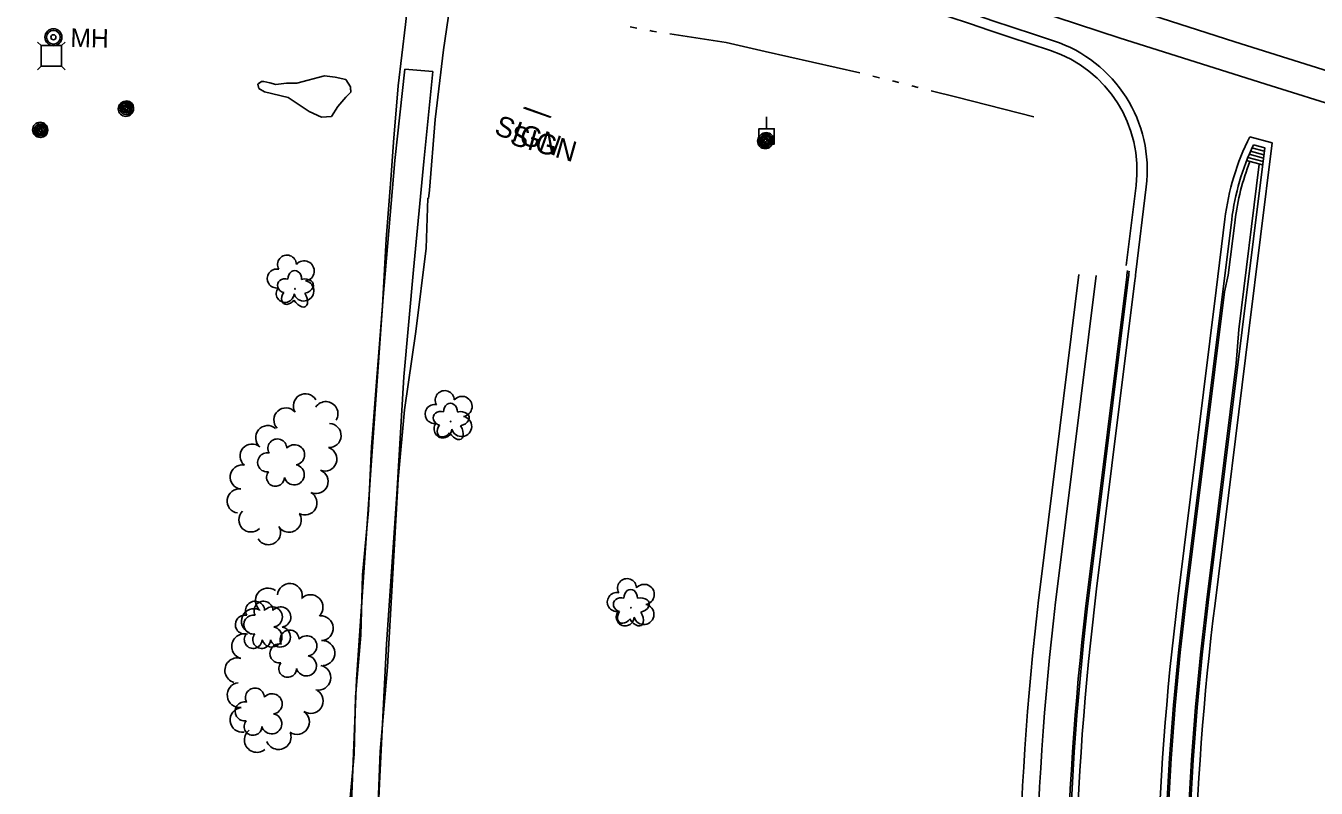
# Model space of a CAD drawing. Extents: x 588843 to 2552415, y 180129 to 269402.
# Drawn here: x 596189.9 to 596568.3, y 184162.7 to 184386.4 of the extents above; entities that cross this region are included whole.
import ezdxf

# ---------------------------------------------------------------- set-up
doc = ezdxf.new("R2010")
doc.units = 0
for name, color, linetype in [('C-ROAD-CURB-BACK-N-STH20-2', 7, 'Continuous'), ('C-ROAD-CURB-FACE-N-STH20-2', 7, 'Continuous'), ('C-ROAD-CURB-FLANGE-N-STH20-2', 7, 'Continuous'), ('Default', 7, 'Continuous'), ('E_DWY', 7, 'Continuous'), ('E_LAND_TreeLine_P', 7, 'Continuous'), ('E_LAND_Vegetation', 7, 'Continuous'), ('E_MISCPROP', 7, 'Continuous'), ('E_RDWY', 7, 'Continuous'), ('E_RDWY_Gravel', 7, 'Continuous'), ('E_SGN', 7, 'Continuous'), ('E_SGN_Text', 7, 'Continuous'), ('E_UTL_EPowerPole', 7, 'Continuous'), ('E_UTL_MH', 7, 'Continuous'), ('E_UTL_SAN', 7, 'Continuous'), ('E_WTR_P', 7, 'Continuous'), ('Level 14', 7, 'Continuous'), ('Level 17', 7, 'Continuous'), ('Level 18', 7, 'Continuous'), ('Level 19', 7, 'Continuous'), ('Level 21', 7, 'Continuous'), ('P_RDWY_LaneEdge', 7, 'Continuous'), ('V-ROAD-CONC-FLOW', 7, 'Continuous'), ('V-ROAD-CONC-TBOC', 7, 'Continuous'), ('V-ROAD-CURB', 7, 'Continuous'), ('V-ROAD-WALK', 7, 'Continuous')]:
    doc.layers.add(name, color=color, linetype=linetype)

# ---------------------------------------------------------------- blocks, each defined once
blk = doc.blocks.new('POLE')
at = {"layer": 'Default'}
for radius in [4.46, 3.35, 2.23, 1.12]:
    blk.add_circle((0, 0), radius, dxfattribs=at)
blk = doc.blocks.new('SIGN')
at = {"layer": 'Default'}
blk.add_text('SIGN', height=12, dxfattribs=at).set_placement((-18.55, -6))
blk = doc.blocks.new('MH')
at = {"layer": 'E_UTL_MH'}
for radius in [5, 4, 1.5]:
    blk.add_circle((0, 0), radius, dxfattribs=at)
blk.add_text('MH', height=10.8, dxfattribs=at).set_placement((10, -5.4))
blk = doc.blocks.new('SIGN_3')
at = {"layer": 'E_SGN'}
blk.add_text('SIGN', height=39.37, dxfattribs=at).set_placement((-56.1, -19.7))
blk = doc.blocks.new('POLE_3')
at = {"layer": 'E_MISCPROP'}
for radius in [14.6, 11, 7.32, 3.66]:
    blk.add_circle((0, 0), radius, dxfattribs=at)
blk = doc.blocks.new('DTRE_4')
at = {"layer": 'E_LAND_Vegetation'}
blk.add_circle((-0.6, 0), 0.601, dxfattribs=at)
for centre, major_axis, ratio in [((-6.1, 17.5), (4.5, -16.3), 0.782863), ((13.3, 9), (-17.3, -9.6), 0.691916), ((-19.3, 0.5), (16.2, -0.4), 0.832022), ((-8.2, -17.2), (5.9, 15.9), 0.716896), ((11.6, -12.2), (-16.4, 15), 0.560249)]:
    blk.add_ellipse(centre, major_axis=major_axis, ratio=ratio, start_param=1.570796, end_param=4.712389, dxfattribs=at)

msp = doc.modelspace()

# ---------------------------------------------------------------- linework, layer by layer
at = {"layer": 'C-ROAD-CURB-BACK-N-STH20-2'}
for p, q in [((596545.58, 184297.28), (596551.62, 184345.8)), ((596547.91, 184346.8), (596552.59, 184345.54)), ((596542.52, 184313.17), (596544.53, 184329.3)), ((596542.52, 184313.17), (596541.45, 184308.29))]:
    msp.add_line(p, q, dxfattribs=at)
msp.add_lwpolyline([(596545.58, 184297.28), (596544.88, 184287.29), (596536.17, 184217.19)], dxfattribs=at)
for centre, radius, start, end in [((596615.97, 184320.41), 72, 158.7204, 172.9059), ((597340.98, 184117.15), 811, 172.91432, 184.56653)]:
    msp.add_arc(centre, radius, start, end, dxfattribs=at)
at = {"layer": 'C-ROAD-CURB-FACE-N-STH20-2'}
for p, q in [((596546.57, 184297.15), (596553.22, 184350.55)), ((596549.06, 184349.6), (596552.97, 184348.55)), ((596549.48, 184350.52), (596553.09, 184349.55)), ((596549.9, 184351.44), (596553.22, 184350.55)), ((596548.28, 184347.74), (596552.72, 184346.54)), ((596548.67, 184348.67), (596552.84, 184347.54)), ((596540.96, 184308.4), (596543.53, 184329.42))]:
    msp.add_line(p, q, dxfattribs=at)
msp.add_lwpolyline([(596546.61, 184297.15), (596536.67, 184217.13)], dxfattribs=at)
for centre, radius, start, end in [((596615.97, 184320.41), 73, 154.8409, 172.9059), ((597340.98, 184117.15), 810.5, 172.91432, 184.56653)]:
    msp.add_arc(centre, radius, start, end, dxfattribs=at)
at = {"layer": 'C-ROAD-CURB-FLANGE-N-STH20-2'}
for p, q in [((596548.82, 184353.81), (596555.42, 184352.03)), ((596548.56, 184296.91), (596555.42, 184352.03)), ((596539, 184308.83), (596541.55, 184329.67))]:
    msp.add_line(p, q, dxfattribs=at)
msp.add_lwpolyline([(596538.65, 184216.88), (596548.6, 184296.9)], dxfattribs=at)
for centre, radius, start, end in [((596615.97, 184320.41), 75, 153.5579, 172.9059), ((597340.98, 184117.15), 808.5, 172.91432, 184.56653)]:
    msp.add_arc(centre, radius, start, end, dxfattribs=at)
at = {"layer": 'E_DWY'}
for points in [[(596290.97, 184460.54), (596295.53, 184454.25), (596299.41, 184447.58), (596301.75, 184439.79), (596303.47, 184432.76), (596304.56, 184425.1), (596304.14, 184416.8), (596302.91, 184401.69), (596301.19, 184386.71), (596299.06, 184368.73), (596297.69, 184352.26), (596296.95, 184341.16)], [(596353.91, 184437.27), (596348.43, 184436.95), (596342.49, 184435.95), (596337.19, 184434.41), (596331.48, 184430.97), (596328.08, 184428.43), (596324.89, 184425.61), (596321.42, 184421.31), (596319.34, 184417.39), (596317.74, 184413.72), (596316.45, 184407.31), (596312.33, 184379.36), (596309.97, 184358.92), (596308.29, 184338.18), (596307.96, 184335.69)], [(596301.04, 184373.66), (596298.11, 184346.87), (596294.61, 184305.58), (596291.04, 184256.01), (596286.9, 184194.55), (596284.63, 184139.31), (596281.58, 184091.57), (596279.28, 184055.66)], [(596309.26, 184372.99), (596306.64, 184346.52), (596303.55, 184314.78), (596300.77, 184283.37), (596298.7, 184248.96), (596295.66, 184204.95), (596293.69, 184166.14), (596292.11, 184132), (596292.06, 184096.28), (596292.01, 184056.2)], [(596301.04, 184373.64), (596309.26, 184372.99)], [(596296.95, 184341.16), (596296.94, 184340.91)]]:
    msp.add_lwpolyline(points, dxfattribs=at)
at = {"layer": 'E_LAND_TreeLine_P'}
for centre, radius, start, end in [((596271.87, 184274.85), 3.54, 30.6326, 210.6326), ((596266.16, 184270.72), 3.54, 42.9001, 222.9001), ((596277.88, 184272.56), 3.54, 327.7743, 147.7743), ((596260.83, 184265.53), 3.54, 49.7198, 229.7198), ((596278.8, 184266.15), 3.54, 267.0712, 87.0712), ((596256.25, 184260.12), 3.54, 49.7198, 229.7198), ((596277.55, 184259.26), 3.54, 248.9694, 68.9694), ((596253.34, 184253.97), 3.54, 82.6946, 262.6946), ((596275, 184252.65), 3.54, 248.9694, 68.9694), ((596252.44, 184246.94), 3.54, 82.6946, 262.6946), ((596271.72, 184246.37), 3.54, 241.2564, 61.2564), ((596255.9, 184241.38), 3.54, 134.4189, 314.4189), ((596267.09, 184241.33), 3.54, 211.2849, 31.2849), ((596261.03, 184237.65), 3.54, 211.2849, 31.2849), ((596260.85, 184217.73), 3.66, 52.9133, 232.9133), ((596267.3, 184219.07), 3.66, 355.4737, 175.4737), ((596273.36, 184215.78), 3.66, 315.1092, 135.1092), ((596256.78, 184211.68), 3.66, 65.7368, 245.7368), ((596276.36, 184209.61), 3.66, 273.8176, 93.8176), ((596253.92, 184204.29), 3.66, 74.1638, 254.1638), ((596276.84, 184202.3), 3.66, 273.8176, 93.8176), ((596251.92, 184197.24), 3.66, 74.1638, 254.1638), ((596275.65, 184195.1), 3.66, 258.178, 78.178), ((596252.61, 184189.98), 3.66, 96.6673, 276.6673), ((596273.42, 184188.23), 3.66, 236.5512, 56.5512), ((596253.46, 184182.7), 3.66, 96.6673, 276.6673), ((596269.38, 184182.12), 3.66, 236.5512, 56.5512), ((596257.65, 184176.83), 3.66, 129.2885, 309.2885), ((596264, 184177.68), 3.66, 201.2807, 21.2807)]:
    msp.add_arc(centre, radius, start, end, dxfattribs=at)
at = {"layer": 'E_RDWY'}
msp.add_lwpolyline([(595944.91, 184608.43), (595961.18, 184603.08), (595975.38, 184597.49), (596005.04, 184584.51), (596046.53, 184566.71), (596092.38, 184547.47), (596140.6, 184527.77), (596188.57, 184508.66), (596236, 184490.22), (596283.28, 184472.34), (596335.36, 184453.1), (596389, 184433.84), (596442.9, 184415.12), (596490.31, 184399.18), (596544.44, 184381.64), (596596.04, 184365.45), (596657.88, 184346.56), (596699.92, 184334.01), (596744.2, 184321.66), (596790.46, 184308.95), (596813.68, 184302.57)], dxfattribs=at)
at = {"layer": 'E_RDWY_Gravel'}
msp.add_lwpolyline([(595950.7, 184598.98), (595988.96, 184582), (596020.07, 184568.3), (596058.18, 184552.5), (596097.71, 184535.89), (596142.07, 184517.59), (596181.54, 184501.83), (596221.92, 184486.01), (596263.36, 184470.62), (596301.66, 184456.22), (596341.33, 184441.54), (596379.47, 184427.71), (596421.23, 184413.06), (596466.73, 184397.35), (596510.79, 184382.78), (596555.12, 184368.75), (596596.32, 184355.82), (596643.98, 184341.47), (596696.01, 184326.08), (596743.17, 184312.91), (596792.52, 184299.02), (596809.86, 184294.62)], dxfattribs=at)
at = {"layer": 'E_SGN'}
msp.add_line((596335.84, 184362.27), (596343.69, 184359.52), dxfattribs=at)
msp.add_lwpolyline([(596343.98, 184359.58), (596336.14, 184362.36)], dxfattribs=at)
at = {"layer": 'E_UTL_EPowerPole'}
msp.add_line((596407.13, 184356.14), (596407.13, 184359.69), dxfattribs=at)
msp.add_lwpolyline([(596404.88, 184351.64), (596409.38, 184351.64), (596409.38, 184356.14), (596404.88, 184356.14)], close=True, dxfattribs=at)
msp.add_circle((596407.17, 184353.89), 0.291, dxfattribs=at)
at = {"layer": 'E_WTR_P'}
for points in [[(596367.12, 184386.07), (596369.05, 184385.7)], [(596372.91, 184384.95), (596373.59, 184384.82), (596374.84, 184384.62)], [(596378.72, 184384.03), (596395.28, 184381.47), (596406.71, 184378.87)], [(596406.71, 184378.87), (596413.63, 184377.3), (596434.47, 184372.54)], [(596438.29, 184371.62), (596440.2, 184371.14)], [(596444.01, 184370.18), (596445.91, 184369.69)], [(596449.72, 184368.73), (596451.62, 184368.25)], [(596455.43, 184367.29), (596462.91, 184365.4), (596485.47, 184359.62)]]:
    msp.add_lwpolyline(points, dxfattribs=at)
at = {"layer": 'Level 14'}
for centre, radius in [((596219.45, 184362.3), 2.02), ((596219.44, 184362.32), 1.52), ((596219.45, 184362.28), 1.01), ((596219.45, 184362.29), 0.502), ((596194.3, 184355.61), 2.02), ((596194.3, 184355.63), 1.52), ((596194.3, 184355.59), 1.01), ((596194.31, 184355.6), 0.502)]:
    msp.add_circle(centre, radius, dxfattribs=at)
at = {"layer": 'Level 17'}
for points in [[(596279.19, 184072.64), (596280.02, 184076.96), (596281.42, 184091.89), (596281.51, 184106.8), (596282.93, 184121.2), (596283.58, 184137.13), (596284.57, 184155.56), (596286.13, 184172.68), (596286.57, 184189.45), (596288.09, 184207.56), (596288.6, 184225.23), (596290.4, 184244.18), (596291.28, 184262.84), (596292.8, 184283.16), (596294.45, 184304.25), (596295.54, 184323.76), (596296.93, 184341.23)], [(596298.33, 184067.06), (596299.09, 184073.23), (596296.41, 184086.89), (596292.78, 184105.08), (596292.25, 184127.21), (596292.81, 184148.12), (596293.76, 184173.39), (596295.92, 184198.27), (596297.47, 184225.62), (596299.04, 184253.35), (596300.95, 184273.66), (596304.27, 184296.71), (596307.26, 184321.08), (596307.79, 184335.78)]]:
    msp.add_lwpolyline(points, dxfattribs=at)
at = {"layer": 'Level 18'}
for centre, radius, start, end in [((596266.46, 184316.29), 2.78, 1.3946, 209.1675), ((596271.5, 184314.43), 2.97, 278.4237, 139.6575), ((596263.46, 184312.21), 2.78, 78.0716, 279.0826), ((596271.39, 184308.58), 2.97, 196.0745, 79.0477), ((596265.92, 184307.81), 2.61, 140.7797, 358.7123), ((596312.74, 184276.54), 2.78, 1.3946, 209.1675), ((596317.79, 184274.68), 2.97, 278.4237, 139.6575), ((596309.74, 184272.46), 2.78, 78.0716, 279.0826), ((596317.68, 184268.82), 2.97, 196.0745, 79.0477), ((596312.21, 184268.06), 2.61, 140.7797, 358.7123), ((596263.64, 184262.35), 2.78, 1.3946, 209.1675), ((596268.68, 184260.49), 2.97, 278.4237, 139.6575), ((596260.64, 184258.27), 2.78, 78.0716, 279.0826), ((596263.1, 184253.87), 2.61, 140.7797, 358.7123), ((596268.57, 184254.64), 2.97, 196.0745, 79.0477), ((596366.19, 184221.37), 2.78, 1.3946, 209.1675), ((596371.23, 184219.51), 2.97, 278.4237, 139.6575), ((596257.1, 184214.75), 2.78, 1.3946, 209.1675), ((596259.58, 184214.75), 2.78, 1.3946, 209.1675), ((596363.19, 184217.29), 2.78, 78.0716, 279.0826), ((596254.1, 184210.67), 2.78, 78.0716, 279.0826), ((596256.58, 184210.67), 2.78, 78.0716, 279.0826), ((596262.14, 184212.89), 2.97, 278.4237, 139.6575), ((596264.62, 184212.89), 2.97, 278.4237, 139.6575), ((596365.65, 184212.89), 2.61, 140.7797, 358.7123), ((596371.12, 184213.66), 2.97, 196.0745, 79.0477), ((596262.03, 184207.04), 2.97, 196.0745, 79.0477), ((596264.51, 184207.04), 2.97, 196.0745, 79.0477), ((596256.56, 184206.27), 2.61, 140.7797, 358.7123), ((596259.04, 184206.28), 2.61, 140.7797, 358.7123), ((596267.23, 184206.28), 2.78, 1.3946, 209.1675), ((596272.27, 184204.42), 2.97, 278.4237, 139.6575), ((596264.23, 184202.2), 2.78, 78.0716, 279.0826), ((596266.69, 184197.8), 2.61, 140.7797, 358.7123), ((596272.16, 184198.56), 2.97, 196.0745, 79.0477), ((596257.06, 184189.26), 2.78, 1.3946, 209.1675), ((596262.1, 184187.41), 2.97, 278.4237, 139.6575), ((596254.06, 184185.19), 2.78, 78.0716, 279.0826), ((596261.99, 184181.55), 2.97, 196.0745, 79.0477), ((596256.52, 184180.79), 2.61, 140.7797, 358.7123)]:
    msp.add_arc(centre, radius, start, end, dxfattribs=at)
at = {"layer": 'Level 19'}
for points in [[(596285.13, 184368.42), (596283.69, 184370.61), (596280.62, 184371.27), (596277.43, 184371.68), (596275.6, 184371.25), (596272.65, 184370.38), (596269.34, 184369.54), (596266.37, 184369.49), (596263.18, 184369.18), (596261.4, 184369.64), (596259.72, 184370), (596258.97, 184370.07), (596257.89, 184369.29)], [(596257.89, 184369.29), (596258.2, 184367.99), (596259.83, 184367.02), (596266.84, 184365.33), (596273.02, 184361.24), (596276.61, 184359.52), (596279.48, 184359.75), (596281.38, 184362.68), (596283.74, 184365.43), (596285.15, 184366.86), (596285.13, 184368.42)], [(596257.89, 184369.29), (596258.2, 184367.99), (596259.83, 184367.02), (596266.84, 184365.33), (596273.02, 184361.24), (596276.61, 184359.52), (596279.48, 184359.75), (596281.38, 184362.68), (596281.9, 184363.29)], [(596285.13, 184368.42), (596283.69, 184370.61), (596280.62, 184371.27), (596277.43, 184371.68), (596275.6, 184371.25), (596272.65, 184370.38), (596269.34, 184369.54), (596266.37, 184369.49), (596263.18, 184369.18), (596261.4, 184369.64), (596259.72, 184370), (596258.97, 184370.07), (596258.02, 184369.39)], [(596284.56, 184366.27), (596285.15, 184366.86), (596285.13, 184368.03)]]:
    msp.add_lwpolyline(points, dxfattribs=at)
at = {"layer": 'Level 21'}
for p, q in [((596194.38, 184380.55), (596193.32, 184381.61)), ((596200.38, 184380.55), (596201.44, 184381.61)), ((596193.32, 184373.49), (596194.38, 184374.55)), ((596201.44, 184373.49), (596200.38, 184374.55))]:
    msp.add_line(p, q, dxfattribs=at)
msp.add_lwpolyline([(596194.38, 184374.55), (596200.38, 184374.55), (596200.38, 184380.55), (596194.38, 184380.55)], close=True, dxfattribs=at)
at = {"layer": 'P_RDWY_LaneEdge'}
for points in [[(596515.5, 184339.48), (596512.63, 184316.01)], [(596518.48, 184339.12), (596515.41, 184314.08)]]:
    msp.add_lwpolyline(points, dxfattribs=at)
for centre, radius, start, end in [((598307.84, 189884.49), 5794.62, 249.753018, 251.730667), ((598307.84, 189884.49), 5797.62, 249.75172, 251.730667), ((596478.78, 184343.98), 40, 353.0262, 71.7307), ((596478.78, 184343.98), 37, 353.0262, 71.7307)]:
    msp.add_arc(centre, radius, start, end, dxfattribs=at)
at = {"layer": 'V-ROAD-CONC-FLOW'}
for points in [[(596513.18, 184311.91), (596501.93, 184221.45)], [(596540.96, 184308.4), (596529.72, 184217.99)]]:
    msp.add_lwpolyline(points, dxfattribs=at)
for centre, radius, start, end in [((596455.62, 184319.06), 58, 352.9143, 355.4056), ((597340.98, 184117.15), 845.5, 172.91432, 184.56653), ((597340.98, 184117.15), 817.5, 172.91432, 184.56653)]:
    msp.add_arc(centre, radius, start, end, dxfattribs=at)
at = {"layer": 'V-ROAD-CONC-TBOC'}
for points in [[(596512.68, 184311.97), (596501.44, 184221.51)], [(596541.45, 184308.29), (596530.22, 184217.93)]]:
    msp.add_lwpolyline(points, dxfattribs=at)
for centre, radius, start, end in [((596455.62, 184319.06), 57.5, 352.9143, 355.4734), ((597340.98, 184117.15), 846, 172.91432, 184.56653), ((597340.98, 184117.15), 817, 172.91432, 184.56653)]:
    msp.add_arc(centre, radius, start, end, dxfattribs=at)
at = {"layer": 'V-ROAD-CURB'}
for points in [[(596515.16, 184311.66), (596503.92, 184221.2)], [(596539, 184308.83), (596527.74, 184218.24)]]:
    msp.add_lwpolyline(points, dxfattribs=at)
for centre, radius, start, end in [((596455.62, 184319.06), 60, 352.9143, 355.1459), ((597340.98, 184117.15), 843.5, 172.91432, 184.56653), ((597340.98, 184117.15), 819.5, 172.91432, 184.56653)]:
    msp.add_arc(centre, radius, start, end, dxfattribs=at)
at = {"layer": 'V-ROAD-WALK'}
for points in [[(596498.75, 184313.41), (596487.54, 184223.23)], [(596503.75, 184313.08), (596492.51, 184222.62)]]:
    msp.add_lwpolyline(points, dxfattribs=at)
for radius in [860, 855]:
    msp.add_arc((597340.98, 184117.15), radius, 172.91432, 184.56653, dxfattribs=at)

# ---------------------------------------------------------------- block references
at = {"layer": 'E_LAND_Vegetation', "xscale": 0.1524003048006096, "yscale": 0.15240030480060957, "rotation": -15.836204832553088}
for p in [(596268.92, 184309.17), (596314.59, 184270.25), (596367.43, 184215.58)]:
    msp.add_blockref('DTRE_4', p, dxfattribs=at)
at = {"layer": 'E_MISCPROP'}
for name, p, xscale, yscale, rotation in [('POLE_3', (596219.23, 184362), 0.1524003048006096, 0.15240030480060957, -15.836204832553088), ('POLE_3', (596194.1, 184355.83), 0.1524003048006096, 0.15240030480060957, -15.836204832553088), ('POLE_3', (596406.73, 184352.55), 0.1524003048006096, 0.15240030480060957, -15.836204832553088), ('POLE', (596407.01, 184352.82), 0.4999999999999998, 0.49999999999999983, 158.45495281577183)]:
    msp.add_blockref(name, p, dxfattribs=dict(at, xscale=xscale, yscale=yscale, rotation=rotation))
at = {"layer": 'E_SGN_Text'}
for name, p, xscale, yscale, rotation in [('SIGN', (596336.7, 184354.38), 0.5, 0.5, -19.58850729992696), ('SIGN_3', (596340.52, 184352.26), 0.1524003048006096, 0.15240030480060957, -15.836204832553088)]:
    msp.add_blockref(name, p, dxfattribs=dict(at, xscale=xscale, yscale=yscale, rotation=rotation))
at = {"layer": 'E_UTL_SAN', "xscale": 0.500001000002, "yscale": 0.5000010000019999, "rotation": -1.2027594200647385}
msp.add_blockref('MH', (596197.97, 184383.01), dxfattribs=at)

doc.saveas('drawing.dxf')
